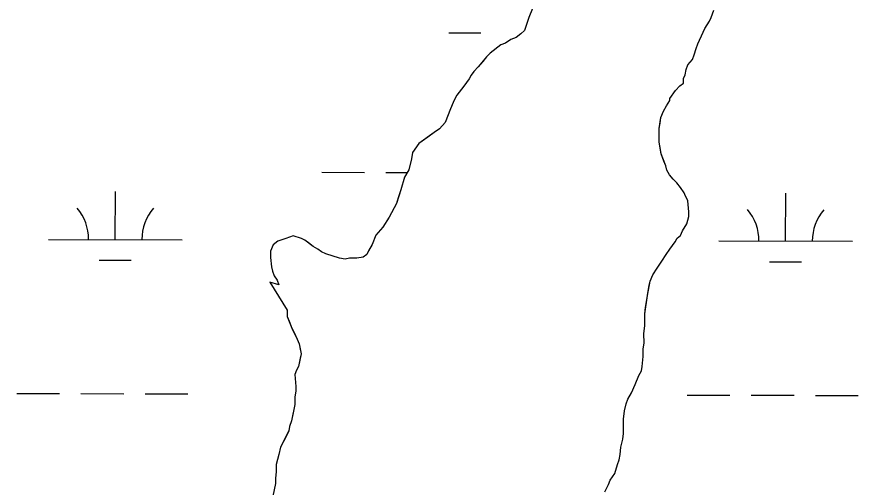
# Model space of a CAD drawing. Extents: x 3177385 to 3215275, y 903885 to 929304.
# Drawn here: x 3189920 to 3190549, y 917690 to 918043 of the extents above; entities that cross this region are included whole.
import ezdxf

# ---------------------------------------------------------------- set-up
doc = ezdxf.new("R2010")
doc.units = 0
for name, color, linetype in [('V-SITE-VEGE', 7, 'Continuous'), ('V-TOPO-SHOR', 7, 'Continuous'), ('V-WETL-SWMP', 7, 'Continuous')]:
    doc.layers.add(name, color=color, linetype=linetype)

msp = doc.modelspace()

# ---------------------------------------------------------------- linework, layer by layer
at = {"layer": 'V-SITE-VEGE'}
for points in [[(3190305.57, 918048.79), (3190302.89, 918041.98), (3190299.55, 918032.45), (3190296.84, 918029.72), (3190293.46, 918026.99)], [(3190359.79, 917686.94), (3190362.48, 917692.39), (3190363.82, 917695.8), (3190367.19, 917700.57), (3190369.2, 917707.38), (3190370.53, 917710.78), (3190371.19, 917714.86), (3190371.84, 917720.3), (3190373.17, 917726.42), (3190373.83, 917730.5), (3190373.77, 917741.37), (3190374.42, 917747.49), (3190375.75, 917752.93), (3190377.09, 917756.34), (3190379.78, 917761.1), (3190382.47, 917767.24), (3190385.15, 917774.04), (3190387.17, 917777.45), (3190387.83, 917780.85), (3190388.47, 917788.33), (3190388.44, 917793.76), (3190389.1, 917798.52), (3190389.06, 917805.32), (3190389.71, 917811.44), (3190389.66, 917820.27), (3190391.63, 917833.87), (3190393.61, 917844.75), (3190395.62, 917849.51), (3190399, 917854.29), (3190402.36, 917859.74), (3190405.74, 917864.52), (3190408.43, 917868.61), (3190412.48, 917874.06), (3190413.83, 917876.79), (3190416.53, 917878.84), (3190417.87, 917882.24), (3190421.24, 917887.7), (3190422.57, 917893.14), (3190422.55, 917896.54), (3190421.83, 917904.69), (3190419.77, 917909.43), (3190419.08, 917910.79), (3190416.34, 917914.85), (3190413.61, 917918.23), (3190410.88, 917920.93), (3190408.14, 917924.32), (3190406.08, 917927.71), (3190405.39, 917931.1), (3190401.94, 917939.91), (3190400.54, 917948.74), (3190400.48, 917958.93), (3190401.8, 917967.09), (3190403.81, 917971.86), (3190405.83, 917975.94), (3190408.53, 917980.03), (3190408.52, 917981.39), (3190412.56, 917987.53), (3190415.94, 917990.94), (3190418.65, 917993), (3190418.63, 917996.39), (3190419.98, 917999.12), (3190420.63, 918003.2), (3190421.97, 918006.6), (3190425.35, 918010.69), (3190426.69, 918014.1), (3190428.03, 918018.86), (3190429.37, 918022.27), (3190430.71, 918024.99), (3190432.05, 918028.4), (3190434.74, 918033.84), (3190438.11, 918039.3), (3190439.45, 918042.02), (3190441.46, 918047.47)], [(3190293.46, 918026.99), (3190289.39, 918025.61), (3190285.32, 918022.87), (3190281.93, 918021.49), (3190273.81, 918015.34), (3190271.11, 918012.6), (3190265.04, 918005.1), (3190261.65, 918001.68), (3190259.63, 917998.95), (3190258.29, 917996.23), (3190254.24, 917990.77), (3190248.84, 917983.95), (3190246.15, 917978.5), (3190244.14, 917973.73), (3190240.11, 917963.52), (3190236.06, 917958.74), (3190232, 917956), (3190220.49, 917947.79), (3190215.77, 917940.97), (3190215.12, 917936.21), (3190213.12, 917928.05), (3190209.75, 917922.6), (3190207.09, 917913.07), (3190203.74, 917902.86), (3190198.36, 917892.64), (3190193.65, 917885.14), (3190188.24, 917879), (3190185.56, 917872.19), (3190182.87, 917867.42), (3190181.52, 917864.69), (3190178.82, 917862.64), (3190174.07, 917861.94), (3190168.63, 917861.91), (3190165.24, 917861.22), (3190161.16, 917861.87), (3190150.95, 917865.21), (3190147.54, 917866.56), (3190144.81, 917868.58), (3190141.41, 917870.6), (3190135.27, 917875.32), (3190132.54, 917876.67), (3190126.42, 917878.67), (3190120.99, 917876.61), (3190114.89, 917874.54), (3190111.51, 917871.8), (3190109.49, 917867.04), (3190109.52, 917862.28), (3190110.23, 917855.49), (3190110.93, 917852.1), (3190112.31, 917848.7), (3190114.36, 917845.32), (3190115.74, 917841.93), (3190108.94, 917843.93), (3190121.95, 917822.94), (3190121.98, 917818.18), (3190125.42, 917809.37), (3190129.54, 917801.24), (3190130.92, 917797.84), (3190132.32, 917790.38), (3190130.33, 917780.86), (3190128.98, 917778.13), (3190127.64, 917774.73), (3190128.37, 917765.9), (3190128.39, 917762.5), (3190127.73, 917757.74), (3190127.76, 917752.31), (3190125.11, 917740.06), (3190123.77, 917735.98), (3190123.11, 917732.58), (3190117.06, 917720.32), (3190115.73, 917714.88), (3190113.73, 917707.39), (3190113.76, 917701.96), (3190113.1, 917697.2), (3190113.13, 917693.12), (3190111.14, 917683.6)]]:
    msp.add_lwpolyline(points, dxfattribs=at)
at = {"layer": 'V-TOPO-SHOR'}
for points in [[(3190305.57, 918048.79), (3190302.89, 918041.98), (3190299.54, 918032.45), (3190296.84, 918029.72), (3190293.46, 918026.99), (3190289.39, 918025.61), (3190285.32, 918022.87), (3190281.93, 918021.49), (3190273.81, 918015.34), (3190271.11, 918012.6), (3190268.41, 918009.19), (3190265.04, 918005.1), (3190261.65, 918001.68), (3190259.63, 917998.95), (3190258.29, 917996.23), (3190254.24, 917990.77), (3190248.84, 917983.95), (3190247.5, 917981.22), (3190246.15, 917978.5), (3190244.14, 917973.73), (3190240.11, 917963.52), (3190236.06, 917958.74), (3190232, 917956), (3190227.26, 917952.58), (3190220.49, 917947.79), (3190215.77, 917940.97), (3190215.12, 917936.21), (3190213.12, 917928.05), (3190209.75, 917922.6), (3190207.09, 917913.07), (3190205.08, 917906.94), (3190203.74, 917902.86), (3190198.36, 917892.64), (3190193.65, 917885.14), (3190188.24, 917879), (3190185.56, 917872.19), (3190182.87, 917867.42), (3190181.52, 917864.69), (3190178.82, 917862.64), (3190174.07, 917861.94), (3190168.63, 917861.91), (3190165.24, 917861.21), (3190161.16, 917861.87), (3190150.95, 917865.21), (3190147.54, 917866.56), (3190144.81, 917868.58), (3190141.41, 917870.6), (3190137.99, 917873.3), (3190135.27, 917875.32), (3190132.54, 917876.67), (3190126.42, 917878.67), (3190120.99, 917876.61)], [(3190359.79, 917686.94), (3190362.48, 917692.39), (3190363.82, 917695.8), (3190367.19, 917700.57), (3190369.2, 917707.38), (3190370.53, 917710.78), (3190371.19, 917714.86), (3190371.84, 917720.3), (3190373.17, 917726.42), (3190373.83, 917730.5), (3190373.8, 917735.26), (3190373.77, 917741.37), (3190374.42, 917747.49), (3190375.75, 917752.93), (3190377.09, 917756.34), (3190379.78, 917761.11), (3190382.47, 917767.24), (3190385.15, 917774.04), (3190387.17, 917777.45), (3190387.83, 917780.85), (3190388.47, 917788.33), (3190388.44, 917793.76), (3190389.1, 917798.52), (3190389.06, 917805.32), (3190389.71, 917811.44), (3190389.68, 917816.87), (3190389.66, 917820.27), (3190390.32, 917825.03), (3190391.63, 917833.87), (3190392.29, 917837.27), (3190392.95, 917841.35), (3190393.61, 917844.75), (3190395.62, 917849.51), (3190399, 917854.29), (3190402.36, 917859.74), (3190405.74, 917864.52), (3190408.43, 917868.61), (3190412.48, 917874.06), (3190413.83, 917876.79), (3190416.53, 917878.84), (3190417.87, 917882.24), (3190421.24, 917887.7), (3190422.57, 917893.14), (3190422.55, 917896.54), (3190421.83, 917904.69), (3190419.77, 917909.43), (3190419.08, 917910.79), (3190416.34, 917914.85), (3190413.61, 917918.23), (3190410.88, 917920.93), (3190408.14, 917924.32), (3190406.08, 917927.71), (3190405.39, 917931.1), (3190404.01, 917934.49), (3190401.94, 917939.91), (3190401.24, 917944.66), (3190400.54, 917948.74), (3190400.52, 917952.13), (3190400.48, 917958.93), (3190401.14, 917963.01), (3190401.8, 917967.09), (3190403.81, 917971.86), (3190405.83, 917975.94), (3190408.53, 917980.03), (3190408.52, 917981.39), (3190412.56, 917987.53), (3190415.94, 917990.94), (3190418.65, 917993), (3190418.63, 917996.39), (3190419.98, 917999.12), (3190420.63, 918003.2), (3190421.97, 918006.6), (3190425.35, 918010.69), (3190426.69, 918014.1), (3190428.03, 918018.86), (3190429.37, 918022.27), (3190430.71, 918024.99), (3190432.05, 918028.4), (3190434.74, 918033.85), (3190438.11, 918039.3), (3190439.45, 918042.02), (3190441.46, 918047.47)], [(3190120.99, 917876.61), (3190114.89, 917874.54), (3190111.51, 917871.8), (3190109.49, 917867.04), (3190109.52, 917862.28), (3190110.23, 917855.49), (3190110.93, 917852.1), (3190112.31, 917848.7), (3190114.36, 917845.32), (3190115.74, 917841.93), (3190108.94, 917843.93), (3190121.95, 917822.94)], [(3190121.95, 917822.94), (3190121.98, 917818.18), (3190123.36, 917814.79), (3190125.42, 917809.37), (3190126.8, 917806.66), (3190128.17, 917803.95), (3190129.54, 917801.24), (3190130.92, 917797.85), (3190131.62, 917793.77), (3190132.32, 917790.38), (3190131.66, 917786.98), (3190130.33, 917780.86), (3190128.98, 917778.13), (3190127.64, 917774.73), (3190128.37, 917765.9), (3190128.39, 917762.5), (3190127.73, 917757.74), (3190127.76, 917752.31), (3190126.43, 917746.19), (3190125.11, 917740.06), (3190123.77, 917735.98), (3190123.11, 917732.58), (3190121.09, 917728.49), (3190117.06, 917720.32), (3190115.73, 917714.88), (3190113.73, 917707.39), (3190113.76, 917701.96), (3190113.1, 917697.2), (3190113.13, 917693.12), (3190111.14, 917683.6)]]:
    msp.add_lwpolyline(points, dxfattribs=at)
at = {"layer": 'V-WETL-SWMP'}
for p, q in [((3190243, 918030.63), (3190267, 918030.58)), ((3190147.92, 917926.21), (3190179.92, 917926.14)), ((3190195.92, 917926.1), (3190211.9, 917926.07)), ((3189993.21, 917875.83), (3189993.29, 917911.83)), ((3190495.11, 917874.66), (3190495.2, 917910.66)), ((3189943.21, 917875.95), (3190043.21, 917875.72)), ((3190445.11, 917874.78), (3190545.11, 917874.55)), ((3189981.17, 917860.43), (3190005.17, 917860.37)), ((3190483.08, 917859.26), (3190507.08, 917859.21)), ((3189919.53, 917760.57), (3189951.53, 917760.5)), ((3189967.53, 917760.46), (3189999.53, 917760.39)), ((3190015.53, 917760.35), (3190047.53, 917760.27)), ((3190421.44, 917759.4), (3190453.44, 917759.33)), ((3190469.44, 917759.29), (3190501.44, 917759.22)), ((3190517.44, 917759.18), (3190549.44, 917759.11))]:
    msp.add_line(p, q, dxfattribs=at)
for points in [[(3190305.57, 918048.79), (3190302.89, 918041.98), (3190299.54, 918032.46), (3190296.84, 918029.72), (3190293.46, 918026.99), (3190289.39, 918025.61), (3190285.32, 918022.87), (3190281.93, 918021.49), (3190273.81, 918015.33), (3190271.11, 918012.6), (3190268.41, 918009.19), (3190265.04, 918005.1), (3190261.66, 918001.68), (3190259.63, 917998.95), (3190258.29, 917996.23), (3190254.24, 917990.77), (3190248.84, 917983.95), (3190246.15, 917978.5), (3190244.14, 917973.73), (3190240.11, 917963.52), (3190236.06, 917958.74), (3190232, 917956), (3190227.26, 917952.58), (3190220.49, 917947.79), (3190215.77, 917940.97)], [(3190392.95, 917841.35), (3190393.61, 917844.75), (3190395.62, 917849.52), (3190399, 917854.29), (3190402.36, 917859.74), (3190405.74, 917864.52), (3190408.43, 917868.61), (3190412.48, 917874.06), (3190413.82, 917876.79), (3190416.53, 917878.84), (3190417.87, 917882.24), (3190421.24, 917887.7), (3190422.57, 917893.14), (3190422.55, 917896.54), (3190421.83, 917904.69), (3190419.77, 917909.43), (3190419.08, 917910.79), (3190416.34, 917914.85), (3190413.61, 917918.23), (3190410.88, 917920.94), (3190408.14, 917924.32), (3190406.08, 917927.7), (3190405.39, 917931.1), (3190404.01, 917934.49), (3190401.94, 917939.91), (3190401.24, 917944.66), (3190400.54, 917948.74), (3190400.48, 917958.93), (3190401.8, 917967.09), (3190403.81, 917971.86), (3190405.83, 917975.94), (3190408.53, 917980.03), (3190408.52, 917981.39), (3190412.56, 917987.53), (3190415.94, 917990.94), (3190418.65, 917993), (3190418.63, 917996.39), (3190419.98, 917999.12), (3190420.63, 918003.2), (3190421.97, 918006.6), (3190425.35, 918010.7), (3190426.69, 918014.1), (3190428.03, 918018.86), (3190429.37, 918022.27), (3190430.71, 918024.99), (3190432.05, 918028.4), (3190434.74, 918033.85), (3190438.11, 918039.3), (3190439.45, 918042.02), (3190441.46, 918047.47)], [(3190215.77, 917940.97), (3190215.12, 917936.21), (3190213.12, 917928.05), (3190209.76, 917922.6), (3190207.09, 917913.07), (3190203.74, 917902.86), (3190198.36, 917892.64), (3190193.65, 917885.14), (3190188.24, 917879), (3190185.56, 917872.19), (3190182.87, 917867.42), (3190181.52, 917864.7), (3190178.82, 917862.64), (3190174.07, 917861.94), (3190168.63, 917861.91), (3190165.24, 917861.21), (3190161.16, 917861.87), (3190150.95, 917865.21), (3190147.54, 917866.56), (3190144.82, 917868.58), (3190141.41, 917870.6), (3190138, 917873.3), (3190135.27, 917875.32), (3190132.54, 917876.67), (3190126.42, 917878.67), (3190120.99, 917876.61), (3190114.89, 917874.54), (3190111.51, 917871.8), (3190109.49, 917867.03), (3190109.52, 917862.28), (3190110.23, 917855.49), (3190110.93, 917852.09), (3190112.31, 917848.7), (3190114.36, 917845.32), (3190115.74, 917841.93), (3190108.94, 917843.93), (3190121.95, 917822.94), (3190121.98, 917818.18), (3190123.36, 917814.79), (3190125.42, 917809.37), (3190129.54, 917801.24), (3190130.92, 917797.85)], [(3190359.79, 917686.94), (3190362.48, 917692.39), (3190363.82, 917695.8), (3190367.19, 917700.57), (3190369.19, 917707.38), (3190370.54, 917710.78), (3190371.19, 917714.86), (3190371.84, 917720.3), (3190373.17, 917726.42), (3190373.83, 917730.5), (3190373.77, 917741.37), (3190374.42, 917747.49), (3190375.75, 917752.93), (3190377.09, 917756.34), (3190379.78, 917761.11), (3190382.47, 917767.24), (3190385.15, 917774.04), (3190387.17, 917777.45), (3190387.83, 917780.85), (3190388.47, 917788.33), (3190388.44, 917793.76), (3190389.1, 917798.52), (3190389.06, 917805.32), (3190389.71, 917811.44), (3190389.66, 917820.27), (3190390.32, 917825.03), (3190391.63, 917833.87), (3190392.29, 917837.27), (3190392.95, 917841.35)], [(3190130.92, 917797.85), (3190131.62, 917793.77), (3190132.32, 917790.38), (3190131.66, 917786.98), (3190130.33, 917780.86), (3190128.98, 917778.13), (3190127.64, 917774.73), (3190128.37, 917765.9), (3190128.39, 917762.5), (3190127.73, 917757.74), (3190127.76, 917752.31), (3190125.11, 917740.06), (3190123.77, 917735.98), (3190123.11, 917732.58), (3190117.06, 917720.32), (3190115.73, 917714.88), (3190113.73, 917707.39), (3190113.76, 917701.96), (3190113.1, 917697.2), (3190113.13, 917693.12), (3190111.14, 917683.6)]]:
    msp.add_lwpolyline(points, dxfattribs=at)
for centre, start, end in [((3189937.96, 917876.44), 359.09484, 40.6385), ((3190048.45, 917876.18), 139.09484, 180.6385), ((3190439.87, 917875.27), 359.09484, 40.6385), ((3190550.36, 917875.01), 139.09484, 180.6385)]:
    msp.add_arc(centre, 35.25, start, end, dxfattribs=at)

doc.saveas('drawing.dxf')
